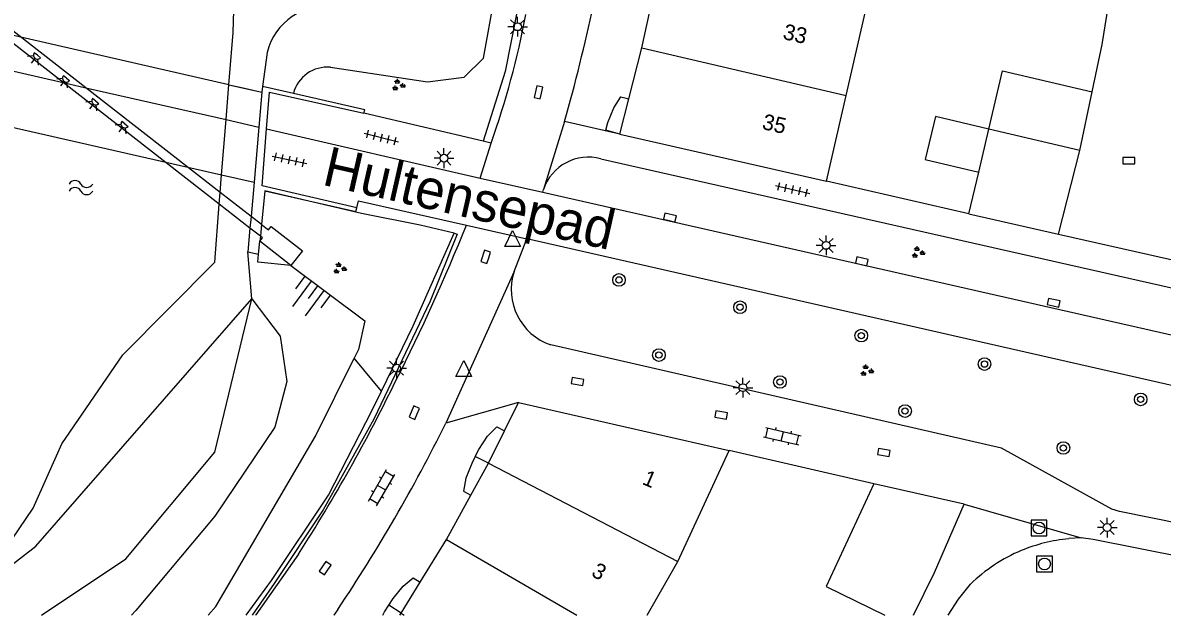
# Model space of a CAD drawing. Extents: x 124000 to 128010, y 398999 to 403000.
# Drawn here: x 127292 to 127364.3, y 399000 to 399037.6 of the extents above; entities that cross this region are included whole.
import ezdxf

# ---------------------------------------------------------------- set-up
doc = ezdxf.new("R2010")
doc.units = 0
for name, color, linetype in [('gg-afsc-erfafscheiding', 7, 'Continuous'), ('gg-afsc-faunaraster', 7, 'Continuous'), ('gg-afsc-hekwerk', 7, 'Continuous'), ('gg-afsc-muur', 7, 'Continuous'), ('gg-anno-huisnummerreeks BGT', 7, 'Continuous'), ('gg-anno-openbare ruimte label', 7, 'Continuous'), ('gg-bbg-bijgebouw', 7, 'Continuous'), ('gg-bbg-gedigitaliseerde bebouwing', 7, 'Continuous'), ('gg-bbg-gedigitaliseerde bijgebouw', 7, 'Continuous'), ('gg-bbg-hoofdgebouw', 7, 'Continuous'), ('gg-bbg-luifel en loopbrug', 7, 'Continuous'), ('gg-bbg-tussenscheiding', 7, 'Continuous'), ('gg-knt-BGT kruinlijn', 7, 'Continuous'), ('gg-knt-bovenkant onderkant talud', 7, 'Continuous'), ('gg-knt-verharding', 7, 'Continuous'), ('gg-knt-verharding niveau 01', 7, 'Continuous'), ('gg-kntw-beschoeiing', 7, 'Continuous'), ('gg-kntw-bovenkant insteek waterloop', 7, 'Continuous'), ('gg-kntw-waterlijn', 7, 'Continuous'), ('gg-kwrk-kunstwerk', 7, 'Continuous'), ('gg-kwrk-kunstwerk niveau 01', 7, 'Continuous'), ('gt-grn-groengrens', 7, 'Continuous'), ('gt-grn-weggrens', 7, 'Continuous'), ('gt-symb-boom', 7, 'Continuous'), ('gt-symb-groenvak', 7, 'Continuous'), ('gt-symb-klinker verharding', 7, 'Continuous'), ('gt-symb-kolk', 7, 'Continuous'), ('gt-symb-lichtmast', 7, 'Continuous'), ('gt-symb-lichtpunt', 7, 'Continuous'), ('gt-symb-rioolschacht', 7, 'Continuous'), ('gt-symb-talud symbool', 7, 'Continuous'), ('gt-symb-tegel verharding', 7, 'Continuous'), ('gt-symb-waterafsluiter', 7, 'Continuous'), ('gt-symb-watersymbool', 7, 'Continuous'), ('gx-grn-maaiveld', 7, 'Continuous')]:
    doc.layers.add(name, color=color, linetype=linetype)

# ---------------------------------------------------------------- blocks, each defined once
blk = doc.blocks.new('gt0-KOLK')
at = {"layer": 'gt-symb-kolk'}
blk.add_lwpolyline([(0, 0), (0.375, 0), (0.375, 0.4), (-0.375, 0.4), (-0.375, 0), (0, 0)], dxfattribs=at)
blk = doc.blocks.new('gt0-BOOM')
at = {"layer": 'gt-symb-boom'}
for radius in [0.4, 0.2]:
    blk.add_circle((0, 0), radius, dxfattribs=at)
blk = doc.blocks.new('gt0-RS')
at = {"layer": 'gt-symb-rioolschacht'}
blk.add_lwpolyline([(-0.5, -0.5), (0.5, -0.5), (0.5, 0.5), (-0.5, 0.5)], close=True, dxfattribs=at)
blk.add_circle((0, 0), 0.375, dxfattribs=at)
blk = doc.blocks.new('gt0-LMAST')
at = {"layer": 'gt-symb-lichtmast'}
for p, q in [((-0.182, 0.173), (-0.447, 0.438)), ((-0.005, 0.246), (-0.005, 0.621)), ((0.172, 0.173), (0.437, 0.438)), ((-0.255, -0.004), (-0.63, -0.004)), ((-0.182, -0.181), (-0.447, -0.446)), ((-0.005, -0.254), (-0.005, -0.629)), ((0.437, -0.446), (0.172, -0.181)), ((0.245, -0.004), (0.62, -0.004))]:
    blk.add_line(p, q, dxfattribs=at)
blk.add_circle((-0.005, -0.004), 0.25, dxfattribs=at)
blk = doc.blocks.new('gt0-GRVAK')
at = {"layer": 'gt-symb-groenvak'}
for p, q in [((-0.11, 0.189), (-0.228, 0.24)), ((-0.182, 0.153), (0.088, 0.153)), ((-0.091, 0.211), (-0.156, 0.322)), ((-0.047, 0.214), (-0.047, 0.393)), ((-0.004, 0.211), (0.061, 0.322)), ((0.015, 0.189), (0.133, 0.24)), ((0.262, -0.052), (0.197, 0.059)), ((0.305, -0.049), (0.305, 0.13)), ((0.349, -0.052), (0.414, 0.059)), ((-0.245, -0.228), (-0.363, -0.177)), ((-0.318, -0.264), (-0.047, -0.264)), ((-0.226, -0.206), (-0.291, -0.095)), ((-0.183, -0.203), (-0.183, -0.024)), ((-0.139, -0.206), (-0.074, -0.095)), ((-0.12, -0.228), (-0.002, -0.177)), ((0.243, -0.074), (0.125, -0.023)), ((0.17, -0.11), (0.441, -0.11)), ((0.368, -0.074), (0.486, -0.023))]:
    blk.add_line(p, q, dxfattribs=at)
blk = doc.blocks.new('gt0-TEG1')
at = {"layer": 'gt-symb-tegel verharding'}
for p, q in [((-1.125, 0), (1.125, 0)), ((-0.9, -0.25), (-0.9, 0.25)), ((-0.45, -0.25), (-0.45, 0.25)), ((0, -0.25), (0, 0.25)), ((0.45, -0.25), (0.45, 0.25)), ((0.9, -0.25), (0.9, 0.25))]:
    blk.add_line(p, q, dxfattribs=at)
blk = doc.blocks.new('gt0-KL1')
at = {"layer": 'gt-symb-klinker verharding'}
for p, q in [((-1.15, 0.3), (1.15, 0.3)), ((-1, -0.3), (-1, 0.3)), ((-0.5, 0.3), (-0.5, 0.45)), ((0, -0.3), (0, 0.3)), ((0.5, 0.3), (0.5, 0.45)), ((1, -0.3), (1, 0.3)), ((-1.15, -0.3), (1.15, -0.3)), ((-0.5, -0.45), (-0.5, -0.3)), ((0.5, -0.45), (0.5, -0.3))]:
    blk.add_line(p, q, dxfattribs=at)
blk = doc.blocks.new('gt0-WAFSL')
at = {"layer": 'gt-symb-waterafsluiter'}
for p, q in [((-0.5, -0.333), (0, 0.667)), ((0, 0.667), (0.5, -0.333)), ((0.5, -0.333), (-0.5, -0.333))]:
    blk.add_line(p, q, dxfattribs=at)
blk = doc.blocks.new('gt0-TALUD_1')
at = {"layer": 'gt-symb-talud symbool'}
for p, q in [((-1, -1), (-1, 0)), ((-0.5, -2), (-0.5, 0)), ((0, -1), (0, 0)), ((0.5, -2), (0.5, 0)), ((1, -1), (1, 0))]:
    blk.add_line(p, q, dxfattribs=at)
blk = doc.blocks.new('gt0-LPUNT')
at = {"layer": 'gt-symb-lichtpunt'}
for p, q in [((0, 0), (-0.25, 0)), ((0, 0), (0.25, 0)), ((-0.177, -0.177), (-0.442, -0.442)), ((0, -0.25), (0, -0.625)), ((0.442, -0.442), (0.177, -0.177))]:
    blk.add_line(p, q, dxfattribs=at)
blk.add_arc((0, 0), 0.25, 180, 0, dxfattribs=at)
blk = doc.blocks.new('gt0-WA')
at = {"layer": 'gt-symb-watersymbool'}
for centre, start, end in [((-0.323, 0.022), 28.07249, 151.92751), ((0.427, 0.422), 208.07248, 331.92751), ((-0.323, -0.428), 28.07249, 151.92751), ((0.427, -0.028), 208.07248, 331.92751)]:
    blk.add_arc(centre, 0.425, start, end, dxfattribs=at)

msp = doc.modelspace()

# ---------------------------------------------------------------- linework, layer by layer
at = {"layer": 'gg-afsc-erfafscheiding'}
msp.add_lwpolyline([(127359.827, 399033.187), (127360.458, 399036.181), (127360.946, 399039.23)], dxfattribs=at)
at = {"layer": 'gg-afsc-faunaraster'}
for p, q in [((127313.461, 399025.464), (127307.34, 399026.919)), ((127319.341, 399024.216), (127317.18, 399024.724))]:
    msp.add_line(p, q, dxfattribs=at)
msp.add_lwpolyline([(127319.341, 399024.216), (127319.536, 399024.17), (127317.818, 399019.904), (127314.254, 399012.426), (127311.029, 399006.685), (127307.919, 399002), (127306.52, 399000)], dxfattribs=at)
at = {"layer": 'gg-afsc-hekwerk'}
msp.add_line((127317.18, 399024.724), (127313.461, 399025.464), dxfattribs=at)
at = {"layer": 'gg-afsc-muur'}
for p, q in [((127352.013, 399025.456), (127342.968, 399027.512)), ((127345.967, 399008.339), (127336.8, 399010.45))]:
    msp.add_line(p, q, dxfattribs=at)
at = {"layer": 'gg-bbg-bijgebouw'}
for p, q in [((127359.042, 399029.46), (127359.827, 399033.187)), ((127357.697, 399024.151), (127359.042, 399029.46)), ((127352.013, 399025.456), (127357.697, 399024.151)), ((127351.716, 399007.045), (127345.967, 399008.339))]:
    msp.add_line(p, q, dxfattribs=at)
for points in [[(127345.967, 399008.339), (127342.949, 399001.829), (127346.684, 399000)], [(127348.501, 399000), (127349.824, 399002.708), (127351.716, 399007.045)]]:
    msp.add_lwpolyline(points, dxfattribs=at)
at = {"layer": 'gg-bbg-gedigitaliseerde bebouwing'}
for p, q in [((127344.226, 399032.953), (127345.607, 399038.928)), ((127342.968, 399027.512), (127344.226, 399032.953)), ((127333.541, 399003.404), (127336.8, 399010.45)), ((127331.589, 399000), (127333.541, 399003.404))]:
    msp.add_line(p, q, dxfattribs=at)
at = {"layer": 'gg-bbg-gedigitaliseerde bijgebouw'}
for p, q in [((127352.633, 399028.089), (127353.277, 399030.827)), ((127352.013, 399025.456), (127352.633, 399028.089))]:
    msp.add_line(p, q, dxfattribs=at)
msp.add_lwpolyline([(127353.277, 399030.827), (127354.144, 399034.514), (127359.827, 399033.187)], dxfattribs=at)
at = {"layer": 'gg-bbg-hoofdgebouw'}
for p, q in [((127331.265, 399035.971), (127331.923, 399039.092)), ((127330.435, 399032.736), (127331.265, 399035.971)), ((127329.863, 399030.507), (127330.435, 399032.736)), ((127329.863, 399030.507), (127342.968, 399027.512)), ((127322.54, 399011.696), (127323.429, 399013.488)), ((127323.429, 399013.488), (127336.8, 399010.45)), ((127321.517, 399009.635), (127322.54, 399011.696)), ((127320.409, 399007.618), (127321.517, 399009.635)), ((127318.864, 399004.805), (127320.409, 399007.618)), ((127317.191, 399002.088), (127318.864, 399004.805)), ((127315.984, 399000.129), (127317.191, 399002.088)), ((127315.905, 399000), (127315.984, 399000.129))]:
    msp.add_line(p, q, dxfattribs=at)
at = {"layer": 'gg-bbg-luifel en loopbrug'}
for p, q in [((127321.517, 399009.635), (127320.689, 399010.064)), ((127315.984, 399000.129), (127315.203, 399000.637))]:
    msp.add_line(p, q, dxfattribs=at)
for points in [[(127329.863, 399030.507), (127328.966, 399030.761), (127329.102, 399031.242), (127329.471, 399032.177), (127329.93, 399032.879), (127330.435, 399032.736)], [(127353.277, 399030.827), (127349.882, 399031.626), (127349.237, 399028.888), (127352.633, 399028.089)], [(127320.689, 399010.064), (127320.92, 399010.508), (127321.468, 399011.35), (127322.058, 399011.945), (127322.54, 399011.696)], [(127320.689, 399010.064), (127320.459, 399009.62), (127320.088, 399008.686), (127319.942, 399007.861), (127320.409, 399007.618)], [(127315.203, 399000.637), (127315.475, 399001.056), (127316.104, 399001.84), (127316.75, 399002.374), (127317.191, 399002.088)], [(127314.817, 399000), (127314.93, 399000.218), (127315.203, 399000.637)]]:
    msp.add_lwpolyline(points, dxfattribs=at)
at = {"layer": 'gg-bbg-tussenscheiding'}
for p, q in [((127331.265, 399035.971), (127344.226, 399032.953)), ((127359.042, 399029.46), (127353.277, 399030.827)), ((127321.517, 399009.635), (127333.541, 399003.404)), ((127318.864, 399004.805), (127327.139, 399000)), ((127315.984, 399000.129), (127316.182, 399000))]:
    msp.add_line(p, q, dxfattribs=at)
at = {"layer": 'gg-knt-BGT kruinlijn'}
for p, q in [((127321.199, 399035.315), (127322.779, 399043.934)), ((127319.972, 399034.126), (127321.199, 399035.315)), ((127311.498, 399034.742), (127317.655, 399033.824)), ((127317.655, 399033.824), (127319.972, 399034.126)), ((127308.985, 399022.171), (127313.685, 399018.665)), ((127303.73, 399000), (127304.222, 399000.561))]:
    msp.add_line(p, q, dxfattribs=at)
for points in [[(127308.985, 399022.171), (127306.877, 399022.386), (127306.929, 399022.896)], [(127313.685, 399018.665), (127313.285, 399016.85), (127313.006, 399016.288)], [(127304.222, 399000.561), (127310.551, 399011.351), (127313.006, 399016.288)]]:
    msp.add_lwpolyline(points, dxfattribs=at)
msp.add_arc((127311.289, 399032.54), 2.212, 84.56872, 165.84544, dxfattribs=at)
at = {"layer": 'gg-knt-bovenkant onderkant talud'}
msp.add_line((127307.472, 399035.691), (127307.174, 399033.531), dxfattribs=at)
msp.add_lwpolyline([(127306.498, 399020.064), (127308.312, 399017.694), (127308.734, 399014.825), (127307.963, 399011.915), (127304.159, 399006.279), (127299.148, 399000.294), (127298.86, 399000)], dxfattribs=at)
msp.add_arc((127311.178, 399034.781), 3.816, 80.65915, 166.1997, dxfattribs=at)
at = {"layer": 'gg-knt-verharding'}
for p, q in [((127321.197, 399030.051), (127313.619, 399031.826)), ((127307.447, 399030.843), (127321.006, 399027.718)), ((127326.353, 399031.3), (127325.015, 399026.992)), ((127329.863, 399030.507), (127326.353, 399031.3)), ((127321.685, 399029.937), (127321.197, 399030.051)), ((127321.006, 399027.718), (127321.685, 399029.937)), ((127328.654, 399028.936), (127369.042, 399019.823)), ((127321.006, 399027.718), (127324.964, 399026.827)), ((127324.964, 399026.827), (127325.015, 399026.992)), ((127320.122, 399024.742), (127323.968, 399023.868)), ((127323.148, 399021.792), (127323.968, 399023.868)), ((127370.963, 399013.174), (127323.968, 399023.868)), ((127357.697, 399024.151), (127365.775, 399022.337)), ((127323.429, 399013.488), (127318.813, 399012.177)), ((127359.129, 399004.897), (127358.35, 399004.853)), ((127309.466, 399003.879), (127306.769, 399000.019)), ((127311.966, 399000.37), (127311.718, 399000.005))]:
    msp.add_line(p, q, dxfattribs=at)
for points in [[(127324.964, 399026.827), (127367.545, 399017.16), (127370.723, 399016.418)], [(127313.175, 399025.834), (127313.273, 399026.271), (127320.122, 399024.742)], [(127369.415, 399004.995), (127361.576, 399006.573), (127361.081, 399006.722), (127354.089, 399010.584), (127325.482, 399017.138)], [(127369.386, 399002.996), (127369.059, 399003.007), (127368.731, 399003.043), (127359.902, 399004.794), (127359.129, 399004.897)], [(127350.694, 399000), (127351.356, 399001.018), (127352.11, 399001.97)], [(127306.755, 399000), (127306.762, 399000.009), (127306.769, 399000.019)], [(127311.715, 399000), (127311.716, 399000.002), (127311.718, 399000.005)]]:
    msp.add_lwpolyline(points, dxfattribs=at)
for centre, radius, start, end in [((127211.92, 399063.589), 118.901, 344.24268, 351.54508), ((127268.779, 399048.689), 56.131, 340.48352, 349.11451), ((127327.855, 399026.054), 2.991, 74.5072, 161.7162), ((127211.943, 399067.857), 116.454, 332.93996, 338.27021), ((127326.686, 399020.654), 3.717, 162.175, 251.0929), ((127222.308, 399060.107), 103.721, 327.17264, 334.14747), ((127225.489, 399058.408), 104.147, 326.13306, 333.64718), ((127359.465, 398993.898), 11.011, 95.81043, 112.03853), ((127359.536, 398994.26), 10.704, 113.11792, 133.92516)]:
    msp.add_arc(centre, radius, start, end, dxfattribs=at)
at = {"layer": 'gg-knt-verharding niveau 01'}
for p, q in [((127287.971, 399035.271), (127294.541, 399033.777)), ((127294.541, 399033.777), (127295.977, 399033.451)), ((127305.049, 399033.641), (127307.149, 399033.161)), ((127295.977, 399033.451), (127304.872, 399031.428)), ((127304.872, 399031.428), (127306.957, 399030.954))]:
    msp.add_line(p, q, dxfattribs=at)
at = {"layer": 'gg-kntw-beschoeiing'}
for p, q in [((127305.049, 399033.641), (127305.313, 399036.941)), ((127305.049, 399033.641), (127305.313, 399036.941)), ((127304.872, 399031.428), (127305.049, 399033.641)), ((127304.872, 399031.428), (127305.049, 399033.641)), ((127304.592, 399027.923), (127304.872, 399031.428)), ((127304.592, 399027.923), (127304.872, 399031.428)), ((127304.503, 399026.812), (127304.592, 399027.923)), ((127304.503, 399026.812), (127304.592, 399027.923)), ((127304.444, 399026.067), (127304.503, 399026.812)), ((127304.444, 399026.067), (127304.503, 399026.812)), ((127304.149, 399022.379), (127304.444, 399026.067)), ((127304.149, 399022.379), (127304.444, 399026.067))]:
    msp.add_line(p, q, dxfattribs=at)
at = {"layer": 'gg-kntw-bovenkant insteek waterloop'}
for p, q in [((127305.313, 399036.941), (127305.374, 399038.351)), ((127306.498, 399020.064), (127306.254, 399023.039))]:
    msp.add_line(p, q, dxfattribs=at)
msp.add_lwpolyline([(127287.123, 399000), (127292.792, 399004.378), (127306.498, 399020.064)], dxfattribs=at)
at = {"layer": 'gg-kntw-waterlijn'}
msp.add_lwpolyline([(127285.723, 399000), (127290.859, 399004.176), (127292.637, 399006.784), (127294.455, 399010.864), (127298.319, 399016.515), (127304.149, 399022.379)], dxfattribs=at)
at = {"layer": 'gg-kwrk-kunstwerk'}
for p, q in [((127295.977, 399033.451), (127288.34, 399039.396)), ((127294.541, 399033.777), (127288.274, 399038.657)), ((127304.444, 399026.067), (127294.541, 399033.777)), ((127304.503, 399026.812), (127295.977, 399033.451)), ((127307.174, 399033.531), (127307.149, 399033.161)), ((127309.144, 399033.081), (127307.174, 399033.531)), ((127306.652, 399027.454), (127306.457, 399025.291)), ((127306.457, 399025.291), (127304.503, 399026.812)), ((127307.34, 399026.919), (127307.121, 399024.774)), ((127306.39, 399024.551), (127304.444, 399026.067)), ((127306.457, 399025.291), (127306.39, 399024.551)), ((127307.121, 399024.774), (127306.457, 399025.291)), ((127306.39, 399024.551), (127306.254, 399023.039)), ((127307.046, 399024.041), (127306.39, 399024.551)), ((127307.121, 399024.774), (127307.046, 399024.041)), ((127306.929, 399022.896), (127307.012, 399023.707)), ((127307.046, 399024.041), (127307.012, 399023.707)), ((127308.985, 399022.171), (127307.012, 399023.707)), ((127306.254, 399023.039), (127306.929, 399022.896))]:
    msp.add_line(p, q, dxfattribs=at)
for points in [[(127307.447, 399030.843), (127307.636, 399033.172), (127313.619, 399031.826)], [(127313.619, 399031.826), (127313.677, 399032.045), (127309.144, 399033.081)], [(127313.175, 399025.834), (127307.153, 399027.221), (127307.447, 399030.843)], [(127307.34, 399026.919), (127313.108, 399025.6), (127313.175, 399025.834)], [(127307.121, 399024.774), (127307.568, 399024.426), (127307.742, 399024.651), (127309.715, 399023.115), (127308.985, 399022.171)], [(127307.012, 399023.707), (127307.186, 399023.932), (127307.046, 399024.041)]]:
    msp.add_lwpolyline(points, dxfattribs=at)
at = {"layer": 'gg-kwrk-kunstwerk niveau 01'}
for p, q in [((127305.049, 399033.641), (127288.17, 399037.499)), ((127307.149, 399033.161), (127306.957, 399030.954)), ((127287.658, 399031.778), (127304.592, 399027.923)), ((127306.957, 399030.954), (127306.652, 399027.454)), ((127304.592, 399027.923), (127306.652, 399027.454))]:
    msp.add_line(p, q, dxfattribs=at)
at = {"layer": 'gt-grn-groengrens'}
msp.add_line((127314.736, 399014.212), (127313.006, 399016.288), dxfattribs=at)
for points in [[(127324.001, 399082.945), (127325.767, 399069.432), (127326.022, 399062.729), (127326.097, 399059.325), (127325.196, 399049.192), (127324.931, 399046.365), (127322.588, 399034.48), (127321.197, 399030.051)], [(127314.736, 399014.212), (127316.754, 399018.349), (127319.341, 399024.216)], [(127293.164, 399000), (127298.517, 399003.569), (127304.158, 399010.34), (127306.498, 399020.064)], [(127306.15, 399000), (127307.751, 399002.199), (127311.38, 399007.603), (127314.146, 399013.004), (127314.736, 399014.212)]]:
    msp.add_lwpolyline(points, dxfattribs=at)
at = {"layer": 'gt-grn-weggrens'}
for p, q in [((127323.148, 399021.792), (127318.813, 399012.177)), ((127351.716, 399007.045), (127359.129, 399004.897))]:
    msp.add_line(p, q, dxfattribs=at)
at = {"layer": 'gx-grn-maaiveld'}
msp.add_lwpolyline([(127305.049, 399033.641), (127305.76, 399033.478), (127307.149, 399033.161)], dxfattribs=at)

# ---------------------------------------------------------------- block references
at = {"layer": 'gt-symb-boom'}
for p in [(127329.805, 399021.261), (127337.486, 399019.529), (127345.181, 399017.729), (127332.337, 399016.495), (127353, 399015.922), (127340.018, 399014.786), (127362.91, 399013.683), (127347.96, 399012.943), (127358.007, 399010.602)]:
    msp.add_blockref('gt0-BOOM', p, dxfattribs=at)
at = {"layer": 'gt-symb-groenvak'}
for p in [(127315.793, 399033.608), (127348.768, 399022.998), (127312.064, 399021.989), (127345.514, 399015.506)]:
    msp.add_blockref('gt0-GRVAK', p, dxfattribs=at)
at = {"layer": 'gt-symb-klinker verharding'}
for p, rotation in [((127340.169, 399011.344), -12.827123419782), ((127314.741, 399008.084), 59.87139975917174)]:
    msp.add_blockref('gt0-KL1', p, dxfattribs=dict(at, rotation=rotation))
at = {"layer": 'gt-symb-kolk'}
for p, rotation in [((127324.894, 399033.11), 77.64517308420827), ((127332.992, 399025.019), -13.8834180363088), ((127321.538, 399022.66), 71.51067367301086), ((127345.173, 399022.246), -12.827123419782), ((127357.352, 399019.616), -12.186840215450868), ((127327.203, 399015.013), 170.33049474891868), ((127316.998, 399012.762), 66.04914468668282), ((127336.329, 399012.892), 170.3304947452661), ((127346.645, 399010.511), 170.33049474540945), ((127311.325, 399002.872), 55.51509196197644)]:
    msp.add_blockref('gt0-KOLK', p, dxfattribs=dict(at, rotation=rotation))
msp.add_blockref('gt0-KOLK', (127362.155, 399028.629), dxfattribs=at)
at = {"layer": 'gt-symb-lichtmast'}
for p in [(127323.372, 399037.32), (127318.706, 399028.984), (127342.955, 399023.455), (127315.694, 399015.664), (127337.675, 399014.43), (127360.791, 399005.563)]:
    msp.add_blockref('gt0-LMAST', p, dxfattribs=at)
at = {"layer": 'gt-symb-lichtpunt'}
for p, rotation in [((127292.898, 399035.504), -38.0901461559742), ((127294.744, 399034.057), -38.09649688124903), ((127296.601, 399032.601), -38.0901461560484), ((127298.452, 399031.15), -37.96415658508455)]:
    msp.add_blockref('gt0-LPUNT', p, dxfattribs=dict(at, rotation=rotation))
at = {"layer": 'gt-symb-rioolschacht'}
for p in [(127356.461, 399005.53), (127356.808, 399003.25)]:
    msp.add_blockref('gt0-RS', p, dxfattribs=at)
at = {"layer": 'gt-symb-talud symbool', "xscale": 1.000403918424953, "yscale": 1.000403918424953, "rotation": -36.70953402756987}
msp.add_blockref('gt0-TALUD_1', (127310.702, 399020.89), dxfattribs=at)
at = {"layer": 'gt-symb-tegel verharding'}
for p, rotation in [((127314.73, 399030.288), -13.952823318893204), ((127308.888, 399028.873), -12.298855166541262), ((127340.826, 399026.993), -12.715336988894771)]:
    msp.add_blockref('gt0-TEG1', p, dxfattribs=dict(at, rotation=rotation))
at = {"layer": 'gt-symb-waterafsluiter'}
for p in [(127323.053, 399023.718), (127319.951, 399015.477)]:
    msp.add_blockref('gt0-WAFSL', p, dxfattribs=at)
at = {"layer": 'gt-symb-watersymbool'}
msp.add_blockref('gt0-WA', (127295.605, 399027.12), dxfattribs=at)

# ---------------------------------------------------------------- texts
at = {"layer": 'gg-anno-huisnummerreeks BGT'}
for s, rotation, p in [('33', 347, (127340.154, 399036.548)), ('35', 347, (127338.834, 399030.84)), ('1', 336.8, (127331.221, 399008.333)), ('3', 330.2, (127327.983, 399002.534))]:
    msp.add_text(s, height=1, rotation=rotation, dxfattribs=at).set_placement(p)
at = {"layer": 'gg-anno-openbare ruimte label'}
msp.add_text('Hultensepad', height=2.5, rotation=347.2, dxfattribs=at).set_placement((127310.89, 399027.311))

doc.saveas('drawing.dxf')
